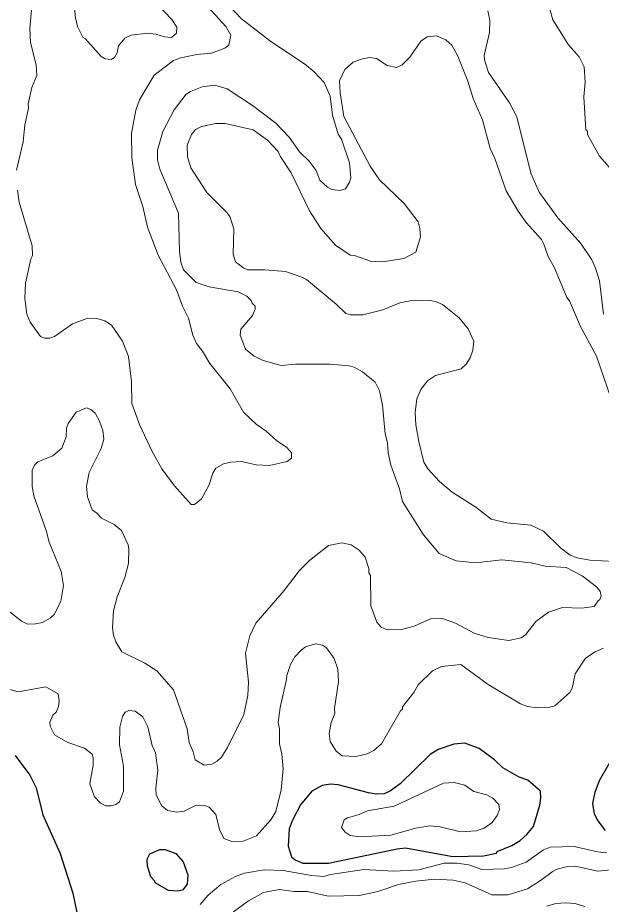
# Model space of a CAD drawing. Extents: x 447.8 to 473.9, y 7733.1 to 7760.8.
# Drawn here: x 456.079 to 457.652, y 7750.473 to 7752.862 of the extents above; entities that cross this region are included whole.
import ezdxf

# ---------------------------------------------------------------- set-up
doc = ezdxf.new("R2010")
doc.units = 0
doc.header["$LTSCALE"] = 0.032
doc.layers.add('1', color=7, linetype='Continuous', lineweight=25)
doc.layers.add('2', color=7, linetype='Continuous', lineweight=13)

msp = doc.modelspace()

# ---------------------------------------------------------------- linework, layer by layer
at = {"layer": '1'}
for points in [[(457.4542, 7750.8074), (457.4301, 7750.8157), (457.3864, 7750.8409), (457.3636, 7750.8623), (457.3222, 7750.8928), (457.284, 7750.9075), (457.2541, 7750.9044), (457.2124, 7750.89), (457.1909, 7750.8767), (457.1093, 7750.7973), (457.0838, 7750.7785), (457.0668, 7750.7708), (457.0454, 7750.7699), (457.0245, 7750.7731), (456.9423, 7750.7952), (456.9215, 7750.797), (456.8998, 7750.793), (456.8715, 7750.778), (456.8411, 7750.741), (456.8182, 7750.698), (456.8103, 7750.676), (456.8077, 7750.63), (456.8165, 7750.6007), (456.8266, 7750.5926), (456.8477, 7750.5841), (456.9169, 7750.5835), (457.1018, 7750.6223), (457.1239, 7750.6247), (457.2513, 7750.6022), (457.3346, 7750.6036), (457.3696, 7750.611), (457.3715, 7750.6152), (457.4111, 7750.6315), (457.4333, 7750.6453), (457.451, 7750.6607), (457.4692, 7750.6824), (457.4858, 7750.7397), (457.4889, 7750.7599), (457.4881, 7750.7774)], [(456.4494, 7750.5308), (456.4484, 7750.5357), (456.4372, 7750.5474), (456.4287, 7750.576), (456.4277, 7750.5947), (456.4352, 7750.6088), (456.4617, 7750.6207), (456.4765, 7750.6207), (456.5049, 7750.6101), (456.5246, 7750.5871), (456.5373, 7750.5522), (456.5358, 7750.5273), (456.5233, 7750.511), (456.5093, 7750.5086), (456.4856, 7750.5102)]]:
    msp.add_lwpolyline(points, close=True, dxfattribs=at)
for points in [[(456.0723, 7750.8735), (456.1112, 7750.8208), (456.1283, 7750.7866), (456.1461, 7750.7139), (456.1935, 7750.6098), (456.2273, 7750.5034), (456.2378, 7750.4505)], [(457.663, 7750.672), (457.6411, 7750.7011), (457.6337, 7750.7166), (457.6286, 7750.7444), (457.6351, 7750.7754), (457.6467, 7750.8064), (457.6753, 7750.8549)]]:
    msp.add_lwpolyline(points, dxfattribs=at)
at = {"layer": '2'}
for points in [[(456.57, 7753.125), (456.5555, 7753.006), (456.5576, 7752.9542), (456.5628, 7752.9314), (456.5744, 7752.9111), (456.6401, 7752.8386)], [(456.0758, 7752.4511), (456.0933, 7752.5278), (456.0983, 7752.5737), (456.1077, 7752.6179), (456.1072, 7752.6302), (456.1172, 7752.6737), (456.1301, 7752.7062), (456.1287, 7752.735), (456.1128, 7752.7956), (456.1111, 7752.8334), (456.1159, 7752.8831), (456.14, 7752.96), (456.1432, 7752.9792), (456.1455, 7753.0419), (456.1415, 7753.0734), (456.1319, 7753.0878), (456.1018, 7753.0897), (456.0674, 7753.0822)], [(456.2319, 7752.8875), (456.2344, 7752.8619), (456.2403, 7752.8383), (456.2541, 7752.8098), (456.2608, 7752.8061), (456.3034, 7752.7575), (456.3148, 7752.751), (456.3311, 7752.7498), (456.3395, 7752.7549), (456.3469, 7752.7677), (456.3506, 7752.7864), (456.3676, 7752.8071), (456.3843, 7752.8151), (456.4284, 7752.82), (456.4508, 7752.8177), (456.4748, 7752.8103), (456.4929, 7752.8091), (456.5066, 7752.8204), (456.5075, 7752.8365), (456.4942, 7752.8575), (456.4128, 7752.9434)], [(456.633, 7752.9122), (456.6819, 7752.8593), (456.7613, 7752.7983), (456.8515, 7752.7379), (456.8776, 7752.7166), (456.9049, 7752.6875), (456.9214, 7752.6502), (456.9271, 7752.5991)], [(457.6925, 7752.4372), (457.6467, 7752.4887), (457.6149, 7752.5473), (457.6148, 7752.5561), (457.6101, 7752.5596), (457.6052, 7752.6484), (457.6084, 7752.6882), (457.6059, 7752.7296), (457.5919, 7752.7567), (457.5636, 7752.7893), (457.5208, 7752.8561), (457.5062, 7752.9121)], [(457.6582, 7752.0632), (457.6469, 7752.153), (457.6363, 7752.1873), (457.626, 7752.2094), (457.5963, 7752.2533), (457.5346, 7752.3226), (457.4843, 7752.3918), (457.4622, 7752.4431), (457.4243, 7752.5952), (457.4043, 7752.6325), (457.3474, 7752.7142), (457.3368, 7752.7487), (457.3359, 7752.7603), (457.3503, 7752.8222), (457.3512, 7752.8553), (457.346, 7752.8802)], [(456.6401, 7752.8386), (456.6529, 7752.8151), (456.6479, 7752.7883), (456.6373, 7752.78), (456.6007, 7752.7667), (456.5616, 7752.7633), (456.5181, 7752.7539), (456.4985, 7752.7466), (456.4468, 7752.707), (456.4075, 7752.6404), (456.3974, 7752.6125), (456.3855, 7752.5498), (456.3868, 7752.4857), (456.3966, 7752.4125), (456.4156, 7752.3534), (456.4283, 7752.2979), (456.4574, 7752.222), (456.5064, 7752.129), (456.5231, 7752.0845), (456.5391, 7752.0525), (456.5504, 7752.0062), (456.5609, 7751.9846), (456.5769, 7751.9635), (456.5966, 7751.93), (456.6517, 7751.8621), (456.6878, 7751.799), (456.7211, 7751.7669), (456.7486, 7751.7483), (456.7765, 7751.7232), (456.8042, 7751.7038), (456.8164, 7751.6897), (456.8171, 7751.6752), (456.8054, 7751.6659), (456.7576, 7751.6554), (456.7213, 7751.6568), (456.6824, 7751.6659), (456.6536, 7751.6644), (456.6339, 7751.6596), (456.6131, 7751.6482), (456.6046, 7751.6349), (456.5935, 7751.6015), (456.5741, 7751.5655), (456.5556, 7751.5504), (456.5461, 7751.5501), (456.5011, 7751.6004), (456.4671, 7751.6465), (456.4408, 7751.6927), (456.4074, 7751.766), (456.3868, 7751.8228), (456.3859, 7751.8811), (456.3776, 7751.9492), (456.3615, 7751.9908), (456.3319, 7752.0333), (456.3133, 7752.045), (456.2921, 7752.0519), (456.2674, 7752.0522), (456.2265, 7752.0371), (456.1775, 7752.0028), (456.1652, 7751.9987), (456.1512, 7751.9987), (456.1403, 7752.0026), (456.1125, 7752.0414), (456.1032, 7752.0632), (456.0983, 7752.1057), (456.0999, 7752.1469), (456.1141, 7752.2124), (456.1182, 7752.2214), (456.1175, 7752.2476), (456.0826, 7752.3651), (456.0778, 7752.3975)], [(456.8004, 7752.1782), (456.745, 7752.183), (456.6989, 7752.1831), (456.6883, 7752.1869), (456.666, 7752.2038), (456.6594, 7752.2252), (456.6609, 7752.2932), (456.6505, 7752.3265), (456.6426, 7752.3375), (456.5888, 7752.3912), (456.5458, 7752.4577), (456.5363, 7752.4868), (456.5359, 7752.5188), (456.5472, 7752.5477), (456.5584, 7752.5605), (456.5745, 7752.5685), (456.6129, 7752.5773), (456.6384, 7752.5774), (456.7136, 7752.5597), (456.7521, 7752.532), (456.7811, 7752.5012), (456.7866, 7752.4887), (456.8163, 7752.4438), (456.8649, 7752.3419), (456.8959, 7752.2936), (456.9353, 7752.2494), (456.975, 7752.2224), (456.9863, 7752.2214), (457.0323, 7752.2053), (457.0621, 7752.2039), (457.1199, 7752.2131), (457.1517, 7752.23), (457.1642, 7752.2712), (457.1627, 7752.2941), (457.158, 7752.3117), (457.1204, 7752.3615), (457.054, 7752.4256), (457.0285, 7752.4624), (456.958, 7752.5958), (456.948, 7752.6593), (456.9463, 7752.6918), (456.9603, 7752.7227), (456.9827, 7752.7426), (457.0043, 7752.7506), (457.0274, 7752.7545), (457.0458, 7752.7521), (457.0748, 7752.7336), (457.1007, 7752.7281), (457.1154, 7752.735), (457.1361, 7752.7553), (457.1658, 7752.7984), (457.1829, 7752.8108), (457.2079, 7752.813), (457.2332, 7752.8026), (457.2493, 7752.788), (457.2652, 7752.758), (457.2924, 7752.6915), (457.3066, 7752.6445), (457.3314, 7752.5868), (457.3523, 7752.5092), (457.3646, 7752.4823), (457.3953, 7752.3952), (457.4274, 7752.3408), (457.449, 7752.3102), (457.4906, 7752.2641), (457.4974, 7752.2518), (457.5085, 7752.2184), (457.5253, 7752.188), (457.5591, 7752.1079), (457.5659, 7752.0988), (457.5962, 7752.0302), (457.6388, 7751.9497), (457.6787, 7751.835)], [(456.9732, 7752.4188), (456.962, 7752.4011), (456.9479, 7752.3963), (456.9252, 7752.3988), (456.9136, 7752.4055), (456.8932, 7752.4246), (456.8837, 7752.4499), (456.8643, 7752.4758), (456.8383, 7752.5002), (456.8106, 7752.54), (456.7742, 7752.578), (456.712, 7752.6258), (456.643, 7752.6704), (456.61, 7752.6799), (456.5764, 7752.6756), (456.5442, 7752.6633), (456.5327, 7752.6559), (456.5006, 7752.6142), (456.47, 7752.5554), (456.4558, 7752.5048), (456.4558, 7752.4789), (456.4618, 7752.4543), (456.5118, 7752.335), (456.5149, 7752.2331), (456.5187, 7752.2032), (456.5255, 7752.1823), (456.5598, 7752.1483), (456.5946, 7752.1367), (456.6734, 7752.1238), (456.6965, 7752.1114), (456.7082, 7752.0996), (456.7107, 7752.0925), (456.7184, 7752.0846), (456.7186, 7752.0768), (456.7115, 7752.0598), (456.6804, 7752.0228), (456.6786, 7752.0067), (456.6928, 7751.9693), (456.7162, 7751.9501), (456.7401, 7751.9383), (456.7888, 7751.9251), (456.828, 7751.9281), (456.9201, 7751.9282), (456.9723, 7751.9241), (456.9854, 7751.9205), (457.0086, 7751.9076), (457.0423, 7751.8799), (457.0537, 7751.8564), (457.0617, 7751.8183), (457.069, 7751.7407), (457.076, 7751.7163), (457.0778, 7751.6897), (457.0842, 7751.6567), (457.1075, 7751.5928), (457.1158, 7751.558), (457.1727, 7751.4688), (457.2145, 7751.4182), (457.261, 7751.3986), (457.3132, 7751.393), (457.3835, 7751.4014), (457.4629, 7751.3928), (457.5005, 7751.3837), (457.5568, 7751.3808), (457.6006, 7751.3579), (457.6386, 7751.3287), (457.6487, 7751.3171), (457.6515, 7751.304), (457.6483, 7751.2941), (457.6433, 7751.291), (457.633, 7751.2758), (457.5987, 7751.2708), (457.5474, 7751.2732), (457.5097, 7751.2606), (457.4755, 7751.2348), (457.4481, 7751.2004), (457.4363, 7751.1914), (457.4028, 7751.1837), (457.3472, 7751.1919), (457.3093, 7751.2032), (457.2586, 7751.2301), (457.2234, 7751.2429), (457.1916, 7751.2419), (457.1474, 7751.2222), (457.1134, 7751.2132), (457.0745, 7751.2123), (457.0581, 7751.2202), (457.0472, 7751.2333), (457.0308, 7751.2769), (457.0296, 7751.3594), (457.0249, 7751.3665), (457.0248, 7751.3782), (457.0151, 7751.4086), (456.999, 7751.4273), (456.9775, 7751.4417), (456.9527, 7751.447)], [(456.9271, 7752.5991), (456.9429, 7752.548), (456.9512, 7752.5346), (456.9735, 7752.4707), (456.9763, 7752.4304), (456.9732, 7752.4188)], [(456.9754, 7752.0614), (456.9632, 7752.0652), (456.9376, 7752.0897), (456.8568, 7752.1563), (456.845, 7752.1631), (456.8004, 7752.1782)], [(457.7539, 7751.3935), (457.6208, 7751.4005), (457.5866, 7751.4069), (457.5678, 7751.4142), (457.5416, 7751.4338), (457.4964, 7751.4782), (457.4622, 7751.4945), (457.3969, 7751.5013), (457.3549, 7751.5107), (457.3137, 7751.5431), (457.2495, 7751.5831), (457.2156, 7751.6122), (457.1847, 7751.6466), (457.1738, 7751.6642), (457.1597, 7751.7199), (457.152, 7751.7653), (457.15, 7751.7981), (457.1545, 7751.8349), (457.165, 7751.8605), (457.1833, 7751.8837), (457.2047, 7751.8977), (457.2737, 7751.9158), (457.2879, 7751.9284), (457.2986, 7751.9459), (457.3055, 7751.9661), (457.3085, 7751.9908), (457.2926, 7752.024), (457.2688, 7752.0529), (457.2236, 7752.0892), (457.2051, 7752.097), (457.1854, 7752.1012), (457.1367, 7752.0988), (457.1085, 7752.0941), (457.0628, 7752.075), (457.0093, 7752.0618), (456.9754, 7752.0614)], [(456.7205, 7751.2302), (456.7044, 7751.1965), (456.693, 7751.1497), (456.7011, 7751.0711), (456.6994, 7751.036), (456.688, 7750.9843), (456.6443, 7750.8951), (456.6282, 7750.8695), (456.6163, 7750.8583), (456.6022, 7750.851), (456.5815, 7750.8476), (456.5575, 7750.8625), (456.5519, 7750.8836), (456.5407, 7750.9093), (456.5359, 7750.9458), (456.4985, 7751.0507), (456.4537, 7751.1019), (456.4216, 7751.1224), (456.3594, 7751.1533), (456.3434, 7751.1805), (456.3371, 7751.1979), (456.3347, 7751.2184), (456.3371, 7751.264), (456.3473, 7751.3013), (456.3675, 7751.3533), (456.3778, 7751.3915), (456.3787, 7751.4303), (456.3763, 7751.4415), (456.3582, 7751.4803), (456.3392, 7751.4962), (456.3046, 7751.5135), (456.292, 7751.5274), (456.2793, 7751.5358), (456.267, 7751.5712), (456.2642, 7751.5993), (456.2713, 7751.6368), (456.3036, 7751.7015), (456.3106, 7751.7262), (456.3082, 7751.7493), (456.2993, 7751.7753), (456.2875, 7751.7963), (456.2761, 7751.8061), (456.2646, 7751.8108), (456.2365, 7751.7994), (456.2146, 7751.7689), (456.2105, 7751.7557), (456.2096, 7751.7329), (456.1975, 7751.702), (456.1732, 7751.6811), (456.1332, 7751.665), (456.1248, 7751.6573), (456.1175, 7751.6433), (456.1178, 7751.5988), (456.1222, 7751.574), (456.1555, 7751.4805), (456.1637, 7751.4486), (456.1958, 7751.3701), (456.2024, 7751.3322), (456.1948, 7751.2887), (456.1769, 7751.2542), (456.1666, 7751.2438), (456.1455, 7751.2324), (456.1267, 7751.2283), (456.1052, 7751.2277), (456.0887, 7751.2363), (456.0581, 7751.2599)], [(456.9527, 7751.447), (456.9164, 7751.4398), (456.8651, 7751.3995), (456.8371, 7751.3712), (456.7972, 7751.3187), (456.7205, 7751.2302)], [(456.7844, 7750.9055), (456.7843, 7750.9448), (456.7812, 7750.9631), (456.7861, 7751.0029), (456.8035, 7751.0786), (456.8038, 7751.0895), (456.8139, 7751.119), (456.826, 7751.1394), (456.8426, 7751.1582), (456.8547, 7751.1669), (456.8818, 7751.1746), (456.9, 7751.1714), (456.9114, 7751.1645), (456.9317, 7751.1356), (456.9414, 7751.1064), (456.9439, 7751.073), (456.9327, 7751.0009), (456.9334, 7750.9873), (456.924, 7750.9629), (456.9183, 7750.9336), (456.9211, 7750.9114), (456.9372, 7750.8855), (456.9535, 7750.8727), (456.9902, 7750.8709), (457.0207, 7750.8783), (457.0385, 7750.8874), (457.0595, 7750.9055), (457.1103, 7750.9942), (457.1161, 7750.9992), (457.1164, 7751.0052), (457.1466, 7751.0439), (457.1583, 7751.0644), (457.1969, 7751.1022), (457.2214, 7751.1142), (457.2732, 7751.1192), (457.3467, 7751.065), (457.4342, 7751.0132), (457.4525, 7751.0056), (457.4794, 7751.0023), (457.5122, 7751.0038), (457.527, 7751.0078), (457.5671, 7751.0434), (457.5731, 7751.0555), (457.5814, 7751.0942), (457.6092, 7751.1359), (457.6349, 7751.1537), (457.6576, 7751.163)], [(456.0573, 7751.0516), (456.0802, 7751.0456), (456.1548, 7751.0592), (456.1878, 7751.0397), (456.1903, 7751.0216), (456.1888, 7751.0058), (456.1823, 7750.9911), (456.1736, 7750.9822), (456.1656, 7750.9638), (456.166, 7750.9531), (456.1782, 7750.9296), (456.2136, 7750.9094), (456.2586, 7750.894), (456.2791, 7750.8772), (456.2825, 7750.8673), (456.2825, 7750.848), (456.273, 7750.798), (456.2862, 7750.7624), (456.3017, 7750.7454), (456.3166, 7750.7385), (456.3303, 7750.7379), (456.3429, 7750.742), (456.3528, 7750.7488), (456.3642, 7750.7775), (456.3643, 7750.8451), (456.3532, 7750.9025), (456.3539, 7750.9506), (456.3609, 7750.9792), (456.3684, 7750.9909), (456.3783, 7750.995), (456.3958, 7750.9935), (456.4158, 7750.9778), (456.4293, 7750.9509), (456.4414, 7750.9013), (456.4503, 7750.8814), (456.4565, 7750.8346), (456.451, 7750.7861), (456.4524, 7750.7677), (456.467, 7750.7379), (456.4822, 7750.7258), (456.5081, 7750.7209), (456.5273, 7750.7237), (456.556, 7750.738), (456.5804, 7750.7401), (456.5952, 7750.7345), (456.6127, 7750.7152), (456.6226, 7750.6749), (456.634, 7750.6502), (456.6558, 7750.6424), (456.6869, 7750.6432), (456.722, 7750.6579), (456.7611, 7750.7006)], [(456.7611, 7750.7006), (456.7747, 7750.7233), (456.7891, 7750.7811), (456.7939, 7750.8384), (456.7907, 7750.8772), (456.7844, 7750.9055)], [(457.667, 7750.612), (457.6417, 7750.6144), (457.5786, 7750.6287), (457.5142, 7750.6271), (457.4964, 7750.62), (457.4493, 7750.5869), (457.41, 7750.5723), (457.3897, 7750.5688), (457.3295, 7750.5671), (457.2946, 7750.5792), (457.2625, 7750.5838), (457.2284, 7750.5838), (457.16, 7750.5661), (457.0926, 7750.5623), (457.0117, 7750.567), (456.9223, 7750.5534), (456.9035, 7750.5478), (456.8706, 7750.5502), (456.7947, 7750.5638), (456.7427, 7750.5654), (456.6902, 7750.557), (456.6655, 7750.5476), (456.6266, 7750.5265), (456.5918, 7750.4978), (456.5704, 7750.4722)], [(457.4884, 7750.5367), (457.5196, 7750.5609), (457.5333, 7750.5679), (457.5574, 7750.5743), (457.5814, 7750.5758), (457.6426, 7750.5624), (457.7331, 7750.571)], [(456.6607, 7750.453), (456.7013, 7750.4825), (456.7413, 7750.5046), (456.7832, 7750.5126), (456.8238, 7750.5078), (456.8597, 7750.5077), (456.9158, 7750.4949), (456.9998, 7750.4963), (457.0496, 7750.5079), (457.105, 7750.5261), (457.1515, 7750.5357), (457.202, 7750.5406), (457.2528, 7750.5381)], [(457.2528, 7750.5381), (457.2845, 7750.5309), (457.3564, 7750.4981), (457.4012, 7750.4984), (457.4527, 7750.5148), (457.4884, 7750.5367)], [(457.5051, 7750.4681), (457.5291, 7750.4747), (457.5567, 7750.4772), (457.5818, 7750.4747), (457.6075, 7750.4674)]]:
    msp.add_lwpolyline(points, dxfattribs=at)
msp.add_lwpolyline([(457.308, 7750.7771), (457.2842, 7750.7938), (457.2557, 7750.801), (457.2266, 7750.7995), (457.0931, 7750.7375), (457.0219, 7750.725), (456.9993, 7750.7149), (456.9677, 7750.706), (456.9589, 7750.7003), (456.952, 7750.6795), (456.9618, 7750.6677), (456.9749, 7750.6583), (457.0013, 7750.6544), (457.0848, 7750.6593), (457.1518, 7750.6785), (457.1893, 7750.684), (457.2175, 7750.6816), (457.2727, 7750.6681), (457.3143, 7750.6706), (457.3361, 7750.6778), (457.3578, 7750.6932), (457.3714, 7750.7127), (457.3775, 7750.7281), (457.3758, 7750.7419), (457.3591, 7750.7593), (457.3432, 7750.7682)], close=True, dxfattribs=at)

doc.saveas('drawing.dxf')
